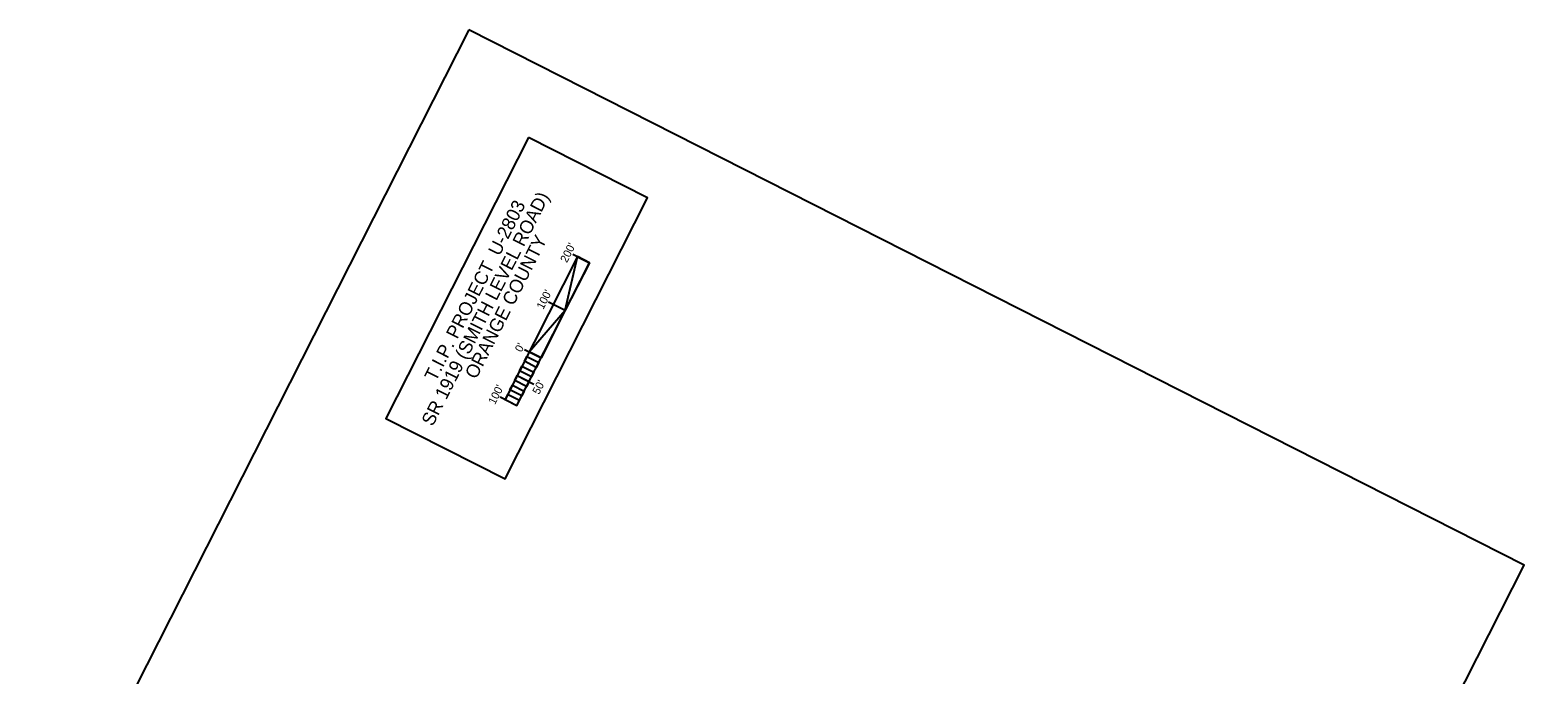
# Model space of a CAD drawing. Extents: x 1974386 to 1979988, y 776712 to 784860.
# Drawn here: x 1977187 to 1979988, y 783652 to 784860 of the extents above; entities that cross this region are included whole.
import ezdxf

# ---------------------------------------------------------------- set-up
doc = ezdxf.new("R2010")
doc.units = 0
for name, color, linetype in [('Default', 7, 'Continuous'), ('Old_Level_11', 7, 'Continuous'), ('Old_Level_61', 7, 'Continuous'), ('Prop PHM English Scale CELL', 7, 'Continuous')]:
    doc.layers.add(name, color=color, linetype=linetype)

msp = doc.modelspace()

# ---------------------------------------------------------------- linework, layer by layer
at = {"layer": 'Default'}
msp.add_lwpolyline([(1978010, 784859.9), (1974385.9, 777715.1), (1976364, 776711.7), (1979988.1, 783856.5)], close=True, dxfattribs=at)
at = {"layer": 'Old_Level_61'}
msp.add_lwpolyline([(1978121.8, 784658.2), (1977854.5, 784131.3), (1978077.8, 784018), (1978345, 784545)], close=True, dxfattribs=at)
at = {"layer": 'Prop PHM English Scale CELL'}
for p, q in [((1978213.5, 784434.8), (1978077.8, 784167.3)), ((1978202.8, 784440.2), (1978202.8, 784440.2)), ((1978204.6, 784439.3), (1978235.8, 784423.5)), ((1978235.8, 784423.5), (1978213.5, 784434.8)), ((1978100.1, 784156), (1978235.8, 784423.5)), ((1978157.6, 784351.1), (1978157.6, 784351.1)), ((1978159.3, 784350.2), (1978190.6, 784334.3)), ((1978114.1, 784261), (1978145.5, 784245.1)), ((1978100.4, 784211.9), (1978131.6, 784196)), ((1978067.1, 784172.7), (1978067.1, 784172.7)), ((1978068.9, 784171.8), (1978100.1, 784156)), ((1978077.8, 784167.3), (1978100.1, 784156))]:
    msp.add_line(p, q, dxfattribs=at)
for points in [[(1978190.7, 784334.2), (1978213.6, 784434.2), (1978235.8, 784423.5)], [(1978123, 784256.5), (1978190.7, 784334.2), (1978145.5, 784245.1)], [(1978104.9, 784220.8), (1978109.5, 784229.7), (1978131.8, 784218.4), (1978127.2, 784209.5)], [(1978114, 784238.6), (1978118.5, 784247.5), (1978140.8, 784236.2), (1978136.3, 784227.3)], [(1978095.9, 784202.9), (1978100.4, 784211.9), (1978122.7, 784200.5), (1978118.2, 784191.6)], [(1978082.3, 784176.2), (1978077.8, 784167.3), (1978100.1, 784156), (1978104.6, 784164.9)], [(1978086.8, 784185.1), (1978091.4, 784194), (1978113.7, 784182.7), (1978109.1, 784173.8)]]:
    msp.add_lwpolyline(points, close=True, dxfattribs=at)

# ---------------------------------------------------------------- texts
at = {"layer": 'Old_Level_11'}
for s, p in [('SR 1919 (SMITH LEVEL ROAD)', (1977942.2, 784115.5)), ('T.I.P. PROJECT  U-2803', (1977947.9, 784199.3)), ('ORANGE COUNTY', (1978023.6, 784203.6))]:
    msp.add_text(s, height=25, rotation=63.1044, dxfattribs=at).set_placement(p)
at = {"layer": 'Prop PHM English Scale CELL'}
for s, p in [("200'", (1978193.7, 784422.3)), ("100'", (1978149.3, 784334.7)), ("0'", (1978108.6, 784254.5)), ("50'", (1978141.4, 784175.1)), ("100'", (1978058.8, 784156.3))]:
    msp.add_text(s, height=15, rotation=63.1044, dxfattribs=at).set_placement(p)

doc.saveas('drawing.dxf')
